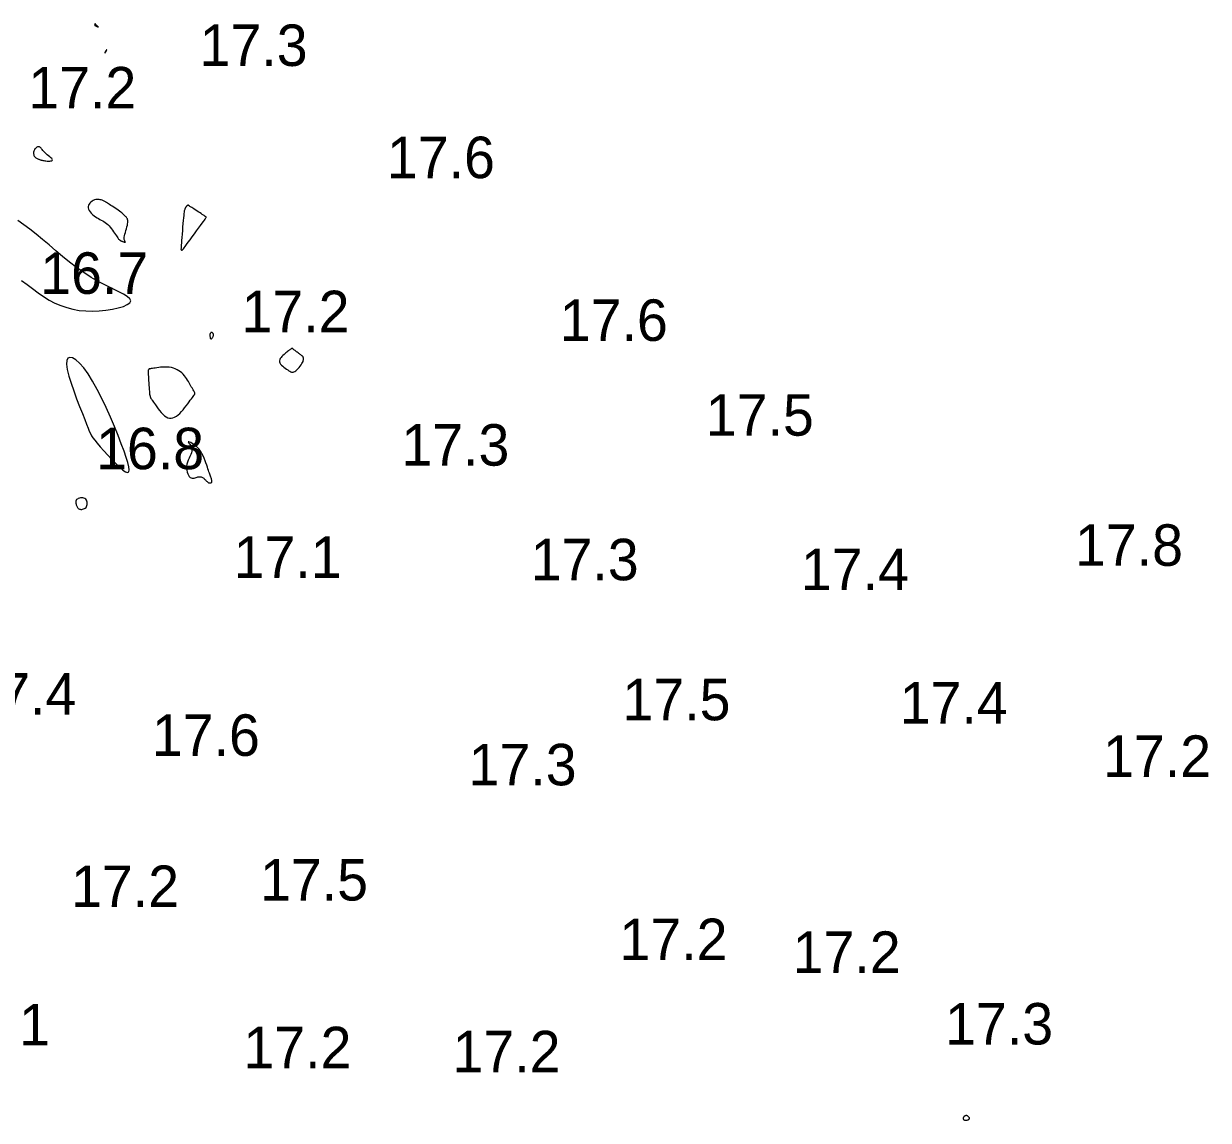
# Model space of a CAD drawing. Extents: x 3040093 to 3056816, y 408076 to 509144.
# Drawn here: x 3046611.4 to 3046754.1, y 435042.4 to 435174.5 of the extents above; entities that cross this region are included whole.
import ezdxf

# ---------------------------------------------------------------- set-up
doc = ezdxf.new("R2010")
doc.units = 0
doc.layers.add('V-CHAN-CONT-EL17', color=7, linetype='Continuous')
doc.layers.add('V-TOPO-SOUN-0610', color=7, linetype='Continuous')

msp = doc.modelspace()

# ---------------------------------------------------------------- linework, layer by layer
at = {"layer": 'V-CHAN-CONT-EL17'}
for points in [[(3046620.4, 435174.16), (3046620.38, 435174.18), (3046620.35, 435174.2), (3046620.31, 435174.23), (3046620.27, 435174.27), (3046620.22, 435174.31), (3046620.18, 435174.34), (3046620.14, 435174.38), (3046620.11, 435174.42), (3046620.08, 435174.45), (3046620.07, 435174.47), (3046620.05, 435174.5), (3046620.04, 435174.52), (3046620.04, 435174.53), (3046620.03, 435174.54), (3046620.02, 435174.54), (3046620.01, 435174.54), (3046620, 435174.53), (3046619.99, 435174.52), (3046619.98, 435174.5), (3046619.97, 435174.48), (3046619.96, 435174.47), (3046619.96, 435174.45), (3046619.95, 435174.42), (3046619.95, 435174.41), (3046619.95, 435174.39), (3046619.96, 435174.37), (3046619.97, 435174.36), (3046619.98, 435174.34), (3046620.01, 435174.32), (3046620.04, 435174.3), (3046620.08, 435174.28), (3046620.12, 435174.26), (3046620.18, 435174.23), (3046620.23, 435174.21), (3046620.28, 435174.18), (3046620.33, 435174.17), (3046620.37, 435174.15), (3046620.4, 435174.15), (3046620.41, 435174.15)], [(3046621.19, 435171.03), (3046621.2, 435171.03), (3046621.21, 435171.03), (3046621.21, 435171.04), (3046621.23, 435171.05), (3046621.24, 435171.07), (3046621.26, 435171.09), (3046621.27, 435171.12), (3046621.3, 435171.16), (3046621.32, 435171.2), (3046621.35, 435171.25), (3046621.37, 435171.29), (3046621.39, 435171.33), (3046621.4, 435171.36), (3046621.41, 435171.38), (3046621.41, 435171.39), (3046621.4, 435171.39), (3046621.38, 435171.37), (3046621.36, 435171.34), (3046621.33, 435171.31), (3046621.3, 435171.27), (3046621.27, 435171.23), (3046621.25, 435171.18), (3046621.23, 435171.15), (3046621.21, 435171.12), (3046621.19, 435171.09), (3046621.19, 435171.07), (3046621.18, 435171.06), (3046621.18, 435171.04), (3046621.18, 435171.04), (3046621.18, 435171.03), (3046621.19, 435171.03)], [(3046612.73, 435158.52), (3046612.79, 435158.46), (3046612.86, 435158.4), (3046612.94, 435158.35), (3046613.02, 435158.31), (3046613.1, 435158.27), (3046613.18, 435158.23), (3046613.25, 435158.2), (3046613.32, 435158.17), (3046613.39, 435158.15), (3046613.46, 435158.12), (3046613.53, 435158.1), (3046613.62, 435158.08), (3046613.71, 435158.06), (3046613.82, 435158.04), (3046613.94, 435158.02), (3046614.08, 435158.01), (3046614.24, 435157.99), (3046614.39, 435157.99), (3046614.54, 435157.99), (3046614.67, 435158), (3046614.78, 435158.03), (3046614.85, 435158.06), (3046614.87, 435158.12), (3046614.85, 435158.2), (3046614.78, 435158.29), (3046614.67, 435158.39), (3046614.54, 435158.51), (3046614.39, 435158.63), (3046614.24, 435158.76), (3046614.09, 435158.89), (3046613.95, 435159.02), (3046613.83, 435159.14), (3046613.73, 435159.26), (3046613.65, 435159.37), (3046613.57, 435159.47), (3046613.5, 435159.55), (3046613.44, 435159.62), (3046613.37, 435159.68), (3046613.3, 435159.71), (3046613.23, 435159.72), (3046613.15, 435159.71), (3046613.06, 435159.69), (3046612.98, 435159.65), (3046612.9, 435159.59), (3046612.82, 435159.52), (3046612.75, 435159.45), (3046612.7, 435159.36), (3046612.65, 435159.26), (3046612.62, 435159.17), (3046612.6, 435159.07), (3046612.59, 435158.96), (3046612.6, 435158.86), (3046612.61, 435158.77), (3046612.64, 435158.68), (3046612.68, 435158.6)], [(3046621.69, 435150.2), (3046621.83, 435150.03), (3046621.98, 435149.84), (3046622.11, 435149.66), (3046622.24, 435149.47), (3046622.36, 435149.29), (3046622.47, 435149.13), (3046622.57, 435148.98), (3046622.65, 435148.86), (3046622.73, 435148.75), (3046622.79, 435148.67), (3046622.85, 435148.6), (3046622.9, 435148.55), (3046622.94, 435148.51), (3046622.98, 435148.48), (3046623.01, 435148.45), (3046623.04, 435148.42), (3046623.08, 435148.4), (3046623.11, 435148.38), (3046623.14, 435148.37), (3046623.18, 435148.35), (3046623.22, 435148.33), (3046623.26, 435148.32), (3046623.31, 435148.3), (3046623.37, 435148.28), (3046623.42, 435148.26), (3046623.48, 435148.24), (3046623.53, 435148.23), (3046623.58, 435148.22), (3046623.62, 435148.21), (3046623.64, 435148.21), (3046623.66, 435148.22), (3046623.65, 435148.24), (3046623.63, 435148.27), (3046623.61, 435148.31), (3046623.58, 435148.37), (3046623.55, 435148.45), (3046623.53, 435148.55), (3046623.52, 435148.67), (3046623.53, 435148.82), (3046623.56, 435148.99), (3046623.6, 435149.19), (3046623.66, 435149.4), (3046623.72, 435149.62), (3046623.78, 435149.83), (3046623.84, 435150.05), (3046623.9, 435150.25), (3046623.93, 435150.43), (3046623.96, 435150.59), (3046623.96, 435150.72), (3046623.95, 435150.84), (3046623.93, 435150.94), (3046623.9, 435151.03), (3046623.85, 435151.11), (3046623.8, 435151.18), (3046623.74, 435151.26), (3046623.68, 435151.33), (3046623.61, 435151.41), (3046623.53, 435151.48), (3046623.44, 435151.57), (3046623.34, 435151.65), (3046623.23, 435151.75), (3046623.1, 435151.85), (3046622.96, 435151.95), (3046622.8, 435152.06), (3046622.62, 435152.18), (3046622.44, 435152.3), (3046622.26, 435152.42), (3046622.08, 435152.54), (3046621.91, 435152.65), (3046621.75, 435152.75), (3046621.61, 435152.84), (3046621.5, 435152.92), (3046621.4, 435152.98), (3046621.32, 435153.03), (3046621.25, 435153.08), (3046621.18, 435153.12), (3046621.11, 435153.16), (3046621.04, 435153.19), (3046620.96, 435153.23), (3046620.87, 435153.26), (3046620.76, 435153.3), (3046620.64, 435153.33), (3046620.52, 435153.35), (3046620.38, 435153.36), (3046620.24, 435153.36), (3046620.09, 435153.35), (3046619.94, 435153.3), (3046619.79, 435153.24), (3046619.64, 435153.16), (3046619.5, 435153.05), (3046619.38, 435152.93), (3046619.28, 435152.8), (3046619.21, 435152.66), (3046619.17, 435152.5), (3046619.17, 435152.35), (3046619.21, 435152.18), (3046619.3, 435152.02), (3046619.41, 435151.86), (3046619.55, 435151.71), (3046619.71, 435151.55), (3046619.89, 435151.41), (3046620.07, 435151.28), (3046620.25, 435151.16), (3046620.43, 435151.06), (3046620.6, 435150.96), (3046620.76, 435150.88), (3046620.93, 435150.79), (3046621.08, 435150.7), (3046621.24, 435150.6), (3046621.39, 435150.48), (3046621.54, 435150.35)], [(3046630.38, 435147.3), (3046630.39, 435147.29), (3046630.4, 435147.28), (3046630.42, 435147.27), (3046630.43, 435147.27), (3046630.45, 435147.26), (3046630.46, 435147.26), (3046630.48, 435147.26), (3046630.49, 435147.26), (3046630.51, 435147.27), (3046630.54, 435147.3), (3046630.58, 435147.35), (3046630.65, 435147.43), (3046630.74, 435147.55), (3046630.86, 435147.71), (3046631.02, 435147.93), (3046631.22, 435148.2), (3046631.45, 435148.51), (3046631.7, 435148.85), (3046631.97, 435149.21), (3046632.23, 435149.57), (3046632.48, 435149.92), (3046632.71, 435150.23), (3046632.9, 435150.5), (3046633.06, 435150.72), (3046633.18, 435150.88), (3046633.27, 435151), (3046633.32, 435151.09), (3046633.36, 435151.14), (3046633.38, 435151.18), (3046633.39, 435151.19), (3046633.39, 435151.2), (3046633.39, 435151.21), (3046633.39, 435151.22), (3046633.39, 435151.23), (3046633.38, 435151.24), (3046633.38, 435151.24), (3046633.38, 435151.25), (3046633.38, 435151.26), (3046633.37, 435151.26), (3046633.37, 435151.27), (3046633.37, 435151.28), (3046633.35, 435151.29), (3046633.33, 435151.3), (3046633.29, 435151.33), (3046633.24, 435151.37), (3046633.16, 435151.42), (3046633.06, 435151.49), (3046632.93, 435151.57), (3046632.77, 435151.67), (3046632.6, 435151.78), (3046632.43, 435151.89), (3046632.25, 435152.01), (3046632.08, 435152.12), (3046631.92, 435152.22), (3046631.78, 435152.31), (3046631.66, 435152.39), (3046631.57, 435152.45), (3046631.5, 435152.49), (3046631.44, 435152.53), (3046631.4, 435152.56), (3046631.37, 435152.58), (3046631.35, 435152.6), (3046631.32, 435152.61), (3046631.3, 435152.63), (3046631.29, 435152.64), (3046631.27, 435152.65), (3046631.25, 435152.66), (3046631.23, 435152.66), (3046631.21, 435152.67), (3046631.19, 435152.67), (3046631.17, 435152.66), (3046631.14, 435152.65), (3046631.12, 435152.64), (3046631.1, 435152.62), (3046631.07, 435152.6), (3046631.05, 435152.58), (3046631.03, 435152.55), (3046631.01, 435152.53), (3046630.99, 435152.5), (3046630.97, 435152.48), (3046630.95, 435152.46), (3046630.93, 435152.43), (3046630.92, 435152.41), (3046630.9, 435152.38), (3046630.89, 435152.35), (3046630.87, 435152.31), (3046630.85, 435152.27), (3046630.83, 435152.23), (3046630.81, 435152.17), (3046630.79, 435152.09), (3046630.76, 435151.98), (3046630.74, 435151.85), (3046630.71, 435151.67), (3046630.69, 435151.45), (3046630.65, 435151.17), (3046630.62, 435150.83), (3046630.59, 435150.45), (3046630.56, 435150.04), (3046630.53, 435149.62), (3046630.5, 435149.2), (3046630.47, 435148.8), (3046630.44, 435148.43), (3046630.42, 435148.12), (3046630.4, 435147.87), (3046630.39, 435147.68), (3046630.38, 435147.54), (3046630.37, 435147.44), (3046630.36, 435147.38), (3046630.36, 435147.34), (3046630.37, 435147.32), (3046630.37, 435147.31)], [(3046633.99, 435136.58), (3046634.03, 435136.59), (3046634.07, 435136.62), (3046634.11, 435136.67), (3046634.15, 435136.72), (3046634.19, 435136.78), (3046634.22, 435136.84), (3046634.24, 435136.9), (3046634.26, 435136.96), (3046634.27, 435137.01), (3046634.27, 435137.05), (3046634.27, 435137.09), (3046634.26, 435137.13), (3046634.25, 435137.17), (3046634.23, 435137.2), (3046634.22, 435137.22), (3046634.2, 435137.25), (3046634.19, 435137.27), (3046634.17, 435137.29), (3046634.15, 435137.31), (3046634.13, 435137.32), (3046634.11, 435137.33), (3046634.08, 435137.34), (3046634.06, 435137.34), (3046634.03, 435137.34), (3046634, 435137.33), (3046633.97, 435137.32), (3046633.94, 435137.3), (3046633.91, 435137.27), (3046633.89, 435137.23), (3046633.87, 435137.18), (3046633.85, 435137.12), (3046633.84, 435137.05), (3046633.84, 435136.97), (3046633.85, 435136.89), (3046633.86, 435136.81), (3046633.87, 435136.73), (3046633.89, 435136.66), (3046633.92, 435136.61), (3046633.95, 435136.58)], [(3046623.92, 435120.48), (3046624.06, 435120.56), (3046624.11, 435120.78), (3046624.07, 435121.15), (3046623.95, 435121.65), (3046623.76, 435122.28), (3046623.5, 435123.04), (3046623.17, 435123.92), (3046622.78, 435124.92), (3046622.34, 435126), (3046621.86, 435127.13), (3046621.35, 435128.28), (3046620.81, 435129.4), (3046620.27, 435130.48), (3046619.71, 435131.47), (3046619.17, 435132.35), (3046618.64, 435133.07), (3046618.15, 435133.63), (3046617.69, 435134.04), (3046617.3, 435134.27), (3046616.97, 435134.34), (3046616.73, 435134.24), (3046616.59, 435133.96), (3046616.56, 435133.5), (3046616.65, 435132.87), (3046616.85, 435132.09), (3046617.12, 435131.22), (3046617.44, 435130.29), (3046617.79, 435129.34), (3046618.14, 435128.43), (3046618.48, 435127.59), (3046618.76, 435126.86), (3046618.99, 435126.28), (3046619.16, 435125.82), (3046619.31, 435125.46), (3046619.44, 435125.16), (3046619.58, 435124.9), (3046619.75, 435124.64), (3046619.97, 435124.35), (3046620.26, 435123.99), (3046620.63, 435123.56), (3046621.06, 435123.07), (3046621.53, 435122.54), (3046622.02, 435122.02), (3046622.51, 435121.53), (3046622.96, 435121.1), (3046623.36, 435120.76), (3046623.69, 435120.55)], [(3046642.77, 435134.68), (3046642.64, 435134.57), (3046642.52, 435134.45), (3046642.41, 435134.33), (3046642.32, 435134.2), (3046642.25, 435134.07), (3046642.22, 435133.94), (3046642.22, 435133.8), (3046642.27, 435133.67), (3046642.36, 435133.53), (3046642.47, 435133.4), (3046642.61, 435133.27), (3046642.76, 435133.15), (3046642.92, 435133.03), (3046643.08, 435132.92), (3046643.22, 435132.82), (3046643.35, 435132.73), (3046643.47, 435132.66), (3046643.58, 435132.6), (3046643.68, 435132.56), (3046643.77, 435132.54), (3046643.87, 435132.55), (3046643.97, 435132.58), (3046644.08, 435132.64), (3046644.2, 435132.73), (3046644.33, 435132.84), (3046644.46, 435132.98), (3046644.58, 435133.12), (3046644.71, 435133.28), (3046644.82, 435133.43), (3046644.92, 435133.58), (3046645, 435133.72), (3046645.06, 435133.85), (3046645.09, 435133.96), (3046645.11, 435134.06), (3046645.12, 435134.15), (3046645.11, 435134.22), (3046645.1, 435134.29), (3046645.08, 435134.34), (3046645.06, 435134.39), (3046645.03, 435134.43), (3046645, 435134.47), (3046644.97, 435134.5), (3046644.94, 435134.54), (3046644.89, 435134.57), (3046644.85, 435134.61), (3046644.79, 435134.65), (3046644.72, 435134.7), (3046644.64, 435134.76), (3046644.55, 435134.82), (3046644.46, 435134.89), (3046644.36, 435134.96), (3046644.27, 435135.02), (3046644.18, 435135.09), (3046644.1, 435135.15), (3046644.03, 435135.21), (3046643.97, 435135.26), (3046643.92, 435135.3), (3046643.89, 435135.33), (3046643.86, 435135.35), (3046643.84, 435135.38), (3046643.82, 435135.39), (3046643.81, 435135.41), (3046643.8, 435135.41), (3046643.78, 435135.42), (3046643.77, 435135.42), (3046643.75, 435135.42), (3046643.73, 435135.42), (3046643.7, 435135.41), (3046643.67, 435135.39), (3046643.62, 435135.37), (3046643.58, 435135.34), (3046643.52, 435135.29), (3046643.46, 435135.24), (3046643.39, 435135.19), (3046643.3, 435135.12), (3046643.21, 435135.05), (3046643.12, 435134.97), (3046643.01, 435134.88), (3046642.89, 435134.78)], [(3046626.74, 435129.4), (3046626.77, 435129.35), (3046626.8, 435129.3), (3046626.85, 435129.24), (3046626.9, 435129.17), (3046626.97, 435129.07), (3046627.06, 435128.94), (3046627.16, 435128.79), (3046627.29, 435128.6), (3046627.43, 435128.38), (3046627.6, 435128.15), (3046627.77, 435127.92), (3046627.96, 435127.69), (3046628.16, 435127.48), (3046628.36, 435127.3), (3046628.56, 435127.16), (3046628.77, 435127.07), (3046628.98, 435127.02), (3046629.18, 435127.02), (3046629.39, 435127.07), (3046629.59, 435127.15), (3046629.8, 435127.26), (3046630, 435127.41), (3046630.2, 435127.59), (3046630.41, 435127.8), (3046630.61, 435128.03), (3046630.8, 435128.26), (3046630.99, 435128.51), (3046631.17, 435128.74), (3046631.33, 435128.97), (3046631.48, 435129.18), (3046631.62, 435129.36), (3046631.73, 435129.51), (3046631.83, 435129.64), (3046631.9, 435129.73), (3046631.96, 435129.81), (3046632.01, 435129.88), (3046632.03, 435129.94), (3046632.04, 435130), (3046632.03, 435130.06), (3046632, 435130.13), (3046631.96, 435130.22), (3046631.9, 435130.31), (3046631.84, 435130.41), (3046631.77, 435130.52), (3046631.69, 435130.65), (3046631.6, 435130.78), (3046631.52, 435130.93), (3046631.43, 435131.09), (3046631.34, 435131.25), (3046631.25, 435131.43), (3046631.15, 435131.6), (3046631.04, 435131.78), (3046630.92, 435131.96), (3046630.79, 435132.13), (3046630.64, 435132.3), (3046630.48, 435132.46), (3046630.3, 435132.6), (3046630.1, 435132.73), (3046629.89, 435132.85), (3046629.67, 435132.95), (3046629.44, 435133.04), (3046629.2, 435133.1), (3046628.94, 435133.15), (3046628.69, 435133.17), (3046628.42, 435133.17), (3046628.16, 435133.16), (3046627.91, 435133.14), (3046627.67, 435133.11), (3046627.45, 435133.07), (3046627.25, 435133.04), (3046627.08, 435133.02), (3046626.94, 435132.99), (3046626.83, 435132.98), (3046626.75, 435132.98), (3046626.69, 435132.97), (3046626.64, 435132.97), (3046626.61, 435132.97), (3046626.58, 435132.97), (3046626.56, 435132.96), (3046626.54, 435132.95), (3046626.52, 435132.94), (3046626.5, 435132.92), (3046626.48, 435132.91), (3046626.47, 435132.89), (3046626.45, 435132.87), (3046626.44, 435132.85), (3046626.43, 435132.83), (3046626.42, 435132.81), (3046626.41, 435132.79), (3046626.41, 435132.76), (3046626.4, 435132.71), (3046626.41, 435132.64), (3046626.41, 435132.54), (3046626.42, 435132.41), (3046626.42, 435132.25), (3046626.43, 435132.04), (3046626.44, 435131.8), (3046626.46, 435131.54), (3046626.47, 435131.27), (3046626.49, 435130.99), (3046626.51, 435130.72), (3046626.53, 435130.47), (3046626.55, 435130.24), (3046626.56, 435130.05), (3046626.58, 435129.9), (3046626.61, 435129.78), (3046626.63, 435129.67), (3046626.65, 435129.6), (3046626.67, 435129.53), (3046626.69, 435129.48), (3046626.72, 435129.44)], [(3046631.57, 435119.81), (3046631.69, 435119.78), (3046631.81, 435119.77), (3046631.93, 435119.79), (3046632.05, 435119.82), (3046632.17, 435119.86), (3046632.29, 435119.9), (3046632.4, 435119.93), (3046632.5, 435119.95), (3046632.6, 435119.96), (3046632.7, 435119.95), (3046632.79, 435119.93), (3046632.87, 435119.9), (3046632.96, 435119.87), (3046633.03, 435119.82), (3046633.1, 435119.77), (3046633.17, 435119.71), (3046633.24, 435119.64), (3046633.31, 435119.58), (3046633.37, 435119.51), (3046633.43, 435119.44), (3046633.5, 435119.38), (3046633.56, 435119.33), (3046633.62, 435119.28), (3046633.69, 435119.24), (3046633.76, 435119.22), (3046633.83, 435119.2), (3046633.89, 435119.2), (3046633.95, 435119.2), (3046634, 435119.22), (3046634.04, 435119.25), (3046634.07, 435119.29), (3046634.09, 435119.34), (3046634.09, 435119.4), (3046634.08, 435119.47), (3046634.07, 435119.55), (3046634.05, 435119.63), (3046634.02, 435119.72), (3046633.98, 435119.82), (3046633.95, 435119.92), (3046633.91, 435120.02), (3046633.87, 435120.13), (3046633.83, 435120.25), (3046633.79, 435120.38), (3046633.73, 435120.53), (3046633.68, 435120.7), (3046633.61, 435120.89), (3046633.54, 435121.1), (3046633.46, 435121.35), (3046633.37, 435121.61), (3046633.27, 435121.89), (3046633.15, 435122.18), (3046633.02, 435122.47), (3046632.87, 435122.75), (3046632.71, 435123.02), (3046632.53, 435123.26), (3046632.33, 435123.48), (3046632.13, 435123.67), (3046631.92, 435123.84), (3046631.72, 435123.97), (3046631.54, 435124.07), (3046631.4, 435124.14), (3046631.29, 435124.18), (3046631.22, 435124.18), (3046631.22, 435124.15), (3046631.25, 435124.09), (3046631.32, 435124), (3046631.41, 435123.89), (3046631.5, 435123.75), (3046631.58, 435123.6), (3046631.65, 435123.42), (3046631.68, 435123.24), (3046631.66, 435123.05), (3046631.61, 435122.84), (3046631.53, 435122.63), (3046631.43, 435122.41), (3046631.33, 435122.19), (3046631.23, 435121.95), (3046631.14, 435121.72), (3046631.07, 435121.47), (3046631.04, 435121.23), (3046631.04, 435120.98), (3046631.06, 435120.74), (3046631.11, 435120.52), (3046631.18, 435120.32), (3046631.26, 435120.14), (3046631.35, 435119.99), (3046631.46, 435119.88)], [(3046617.81, 435116.4), (3046617.85, 435116.32), (3046617.89, 435116.25), (3046617.94, 435116.19), (3046617.99, 435116.13), (3046618.05, 435116.09), (3046618.12, 435116.05), (3046618.2, 435116.03), (3046618.3, 435116.02), (3046618.4, 435116.02), (3046618.51, 435116.04), (3046618.62, 435116.07), (3046618.73, 435116.11), (3046618.83, 435116.17), (3046618.92, 435116.26), (3046618.98, 435116.35), (3046619.03, 435116.47), (3046619.06, 435116.6), (3046619.07, 435116.74), (3046619.05, 435116.88), (3046619.02, 435117.02), (3046618.96, 435117.14), (3046618.88, 435117.25), (3046618.78, 435117.34), (3046618.67, 435117.39), (3046618.54, 435117.42), (3046618.4, 435117.43), (3046618.25, 435117.41), (3046618.12, 435117.38), (3046617.99, 435117.33), (3046617.88, 435117.27), (3046617.79, 435117.2), (3046617.72, 435117.12), (3046617.69, 435117.03), (3046617.67, 435116.94), (3046617.67, 435116.85), (3046617.69, 435116.76), (3046617.71, 435116.66), (3046617.74, 435116.57), (3046617.78, 435116.48)], [(3046725.19, 435042.47), (3046725.24, 435042.49), (3046725.27, 435042.51), (3046725.31, 435042.54), (3046725.33, 435042.57), (3046725.34, 435042.6), (3046725.35, 435042.63), (3046725.35, 435042.66), (3046725.34, 435042.7), (3046725.32, 435042.73), (3046725.29, 435042.77), (3046725.26, 435042.8), (3046725.23, 435042.84), (3046725.2, 435042.87), (3046725.16, 435042.9), (3046725.13, 435042.92), (3046725.1, 435042.94), (3046725.07, 435042.96), (3046725.04, 435042.97), (3046725.01, 435042.98), (3046724.98, 435042.98), (3046724.96, 435042.98), (3046724.93, 435042.98), (3046724.9, 435042.97), (3046724.86, 435042.96), (3046724.83, 435042.94), (3046724.79, 435042.93), (3046724.75, 435042.91), (3046724.72, 435042.88), (3046724.69, 435042.85), (3046724.66, 435042.82), (3046724.64, 435042.78), (3046724.62, 435042.74), (3046724.61, 435042.69), (3046724.6, 435042.65), (3046724.61, 435042.6), (3046724.62, 435042.55), (3046724.63, 435042.51), (3046724.66, 435042.48), (3046724.69, 435042.45), (3046724.74, 435042.43), (3046724.79, 435042.42), (3046724.85, 435042.41), (3046724.91, 435042.41), (3046724.97, 435042.41), (3046725.03, 435042.42), (3046725.09, 435042.43), (3046725.14, 435042.45)]]:
    msp.add_lwpolyline(points, close=True, dxfattribs=at)
msp.add_lwpolyline([(3046611.13, 435143.59), (3046611.81, 435143.13), (3046612.47, 435142.63), (3046613.14, 435142.13), (3046613.8, 435141.66), (3046614.48, 435141.23), (3046615.17, 435140.87), (3046615.88, 435140.57), (3046616.6, 435140.33), (3046617.34, 435140.14), (3046618.1, 435140), (3046618.88, 435139.93), (3046619.68, 435139.9), (3046620.5, 435139.93), (3046621.32, 435140.01), (3046622.1, 435140.13), (3046622.81, 435140.29), (3046623.42, 435140.48), (3046623.89, 435140.69), (3046624.2, 435140.92), (3046624.31, 435141.16), (3046624.2, 435141.41), (3046623.89, 435141.68), (3046623.42, 435141.97), (3046622.8, 435142.28), (3046622.07, 435142.63), (3046621.26, 435143.03), (3046620.4, 435143.48), (3046619.52, 435143.98), (3046618.65, 435144.55), (3046617.78, 435145.17), (3046616.93, 435145.82), (3046616.09, 435146.5), (3046615.27, 435147.19), (3046614.46, 435147.88), (3046613.67, 435148.54), (3046612.9, 435149.17), (3046612.15, 435149.77), (3046611.43, 435150.32), (3046610.72, 435150.84)], dxfattribs=at)

# ---------------------------------------------------------------- texts
at = {"layer": 'V-TOPO-SOUN-0610'}
for s, p in [('17.3 ', (3046632.6, 435169.45)), ('17.2 ', (3046611.96, 435164.33)), ('17.6 ', (3046655.17, 435155.93)), ('16.7 ', (3046613.4, 435141.99)), ('17.2 ', (3046637.65, 435137.37)), ('17.6 ', (3046676, 435136.32)), ('17.5 ', (3046693.59, 435124.9)), ('16.8 ', (3046620.13, 435120.86)), ('17.3 ', (3046656.91, 435121.29)), ('17.8 ', (3046738.07, 435109.22)), ('17.1 ', (3046636.7, 435107.77)), ('17.3 ', (3046672.49, 435107.48)), ('17.4 ', (3046705.04, 435106.3)), ('17.4 ', (3046604.74, 435091.3)), ('17.5 ', (3046683.55, 435090.61)), ('17.4 ', (3046716.95, 435090.22)), ('17.6 ', (3046626.85, 435086.32)), ('17.2 ', (3046741.45, 435083.79)), ('17.3 ', (3046665.01, 435082.77)), ('17.2 ', (3046617.11, 435068.11)), ('17.5 ', (3046639.88, 435068.89)), ('17.2 ', (3046683.19, 435061.71)), ('17.2 ', (3046704.05, 435060.17)), ('17.1 ', (3046601.56, 435051.44)), ('17.3 ', (3046722.42, 435051.54)), ('17.2 ', (3046637.88, 435048.68)), ('17.2 ', (3046663.07, 435048.19))]:
    msp.add_text(s, height=5, dxfattribs=at).set_placement(p)

doc.saveas('drawing.dxf')
